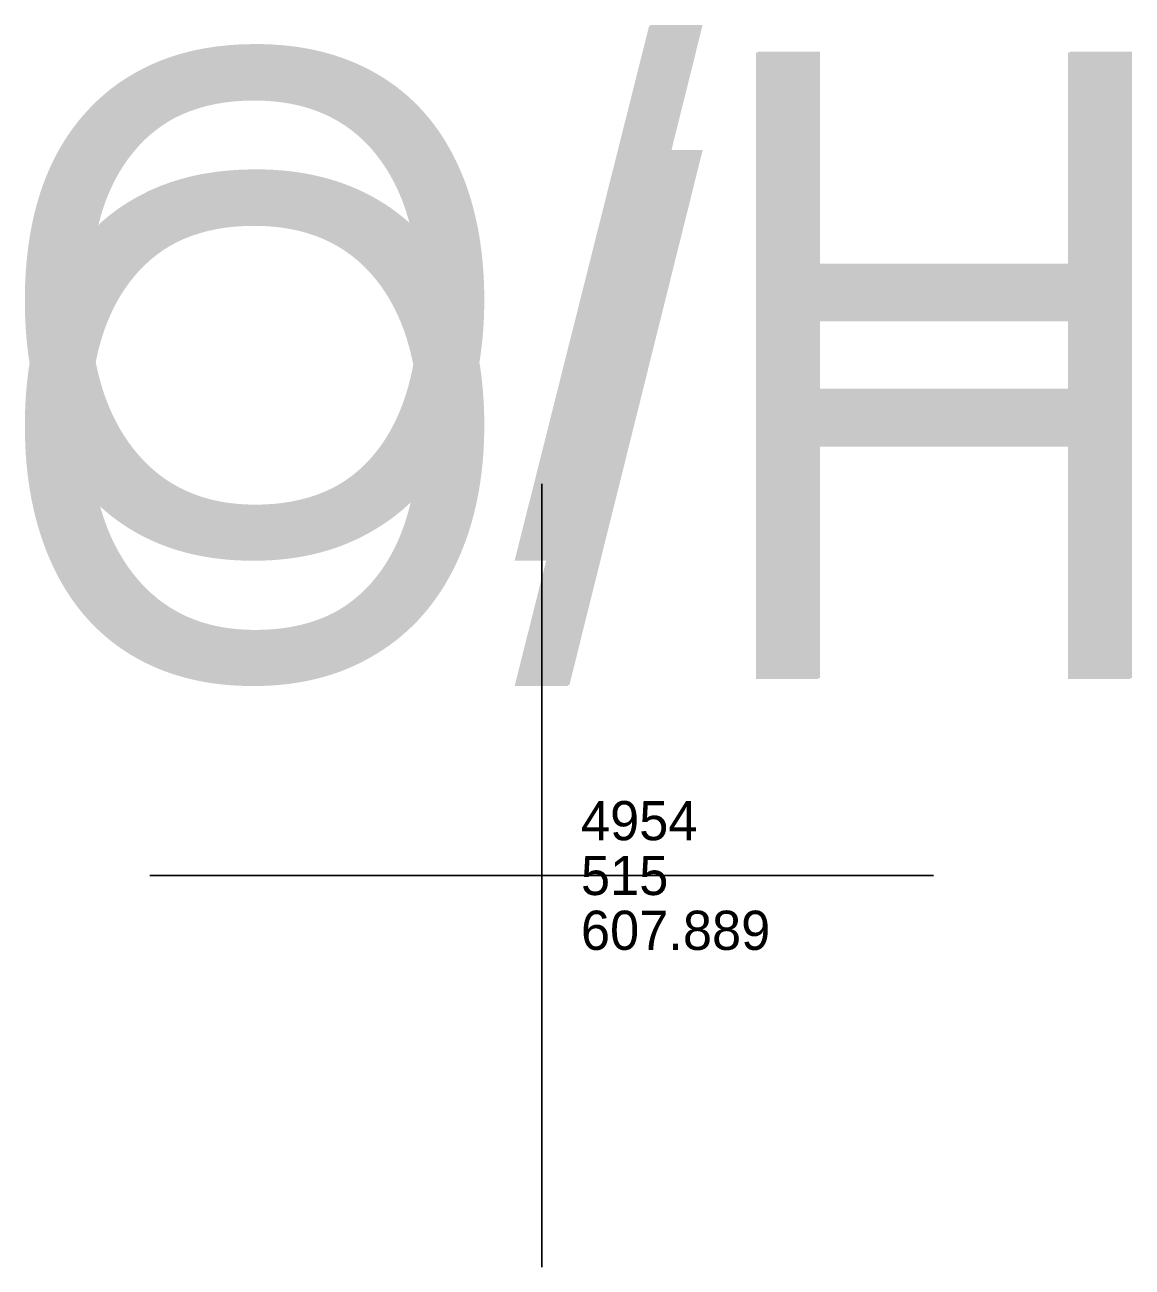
# Model space of a CAD drawing. Extents: x 5447 to 709667, y 4528 to 375505.
# Drawn here: x 708917.58 to 708924.65, y 373789.44 to 373797.38 of the extents above; entities that cross this region are included whole.
import ezdxf

# ---------------------------------------------------------------- set-up
doc = ezdxf.new("R2010")
doc.units = 0
for name, color, linetype in [('SV_NODES_DESCRIPTION', 7, 'Continuous'), ('SV_NODES_ELEVATION', 7, 'Continuous'), ('SV_NODES_PT_NUMBER', 7, 'Continuous'), ('SV_SURF_SPOT', 7, 'Continuous'), ('SV_SURVEY_NOTES', 7, 'Continuous')]:
    doc.layers.add(name, color=color, linetype=linetype)

msp = doc.modelspace()

# ---------------------------------------------------------------- linework, layer by layer
at = {"layer": 'SV_SURF_SPOT'}
for p, q in [((708920.8824, 373789.4434), (708920.8824, 373794.4454)), ((708918.3814, 373791.9444), (708923.3834, 373791.9444)), ((708920.8824, 373791.9444), (708920.8824, 373791.9444))]:
    msp.add_line(p, q, dxfattribs=at)

# ---------------------------------------------------------------- texts
at = {"layer": 'SV_NODES_DESCRIPTION'}
msp.add_text('515', height=0.25, dxfattribs=at).set_placement((708921.1324, 373791.8194))
at = {"layer": 'SV_NODES_ELEVATION'}
msp.add_text('607.889', height=0.25, dxfattribs=at).set_placement((708921.1324, 373791.4694))
at = {"layer": 'SV_NODES_PT_NUMBER'}
msp.add_text('4954', height=0.25, dxfattribs=at).set_placement((708921.1324, 373792.1694))
at = {"layer": 'SV_SURVEY_NOTES'}
for p in [(708917.3805, 373793.9993), (708917.3805, 373793.9993), (708917.3805, 373793.9993), (708917.3805, 373793.9993), (708917.3805, 373793.9993), (708917.3918, 373794.0056), (708917.3918, 373794.0056), (708917.3918, 373794.0056), (708917.3806, 373793.1992), (708917.3806, 373793.1992), (708917.3918, 373793.2056)]:
    msp.add_text('O/H', height=3.2, dxfattribs=at).set_placement(p)

doc.saveas('drawing.dxf')
